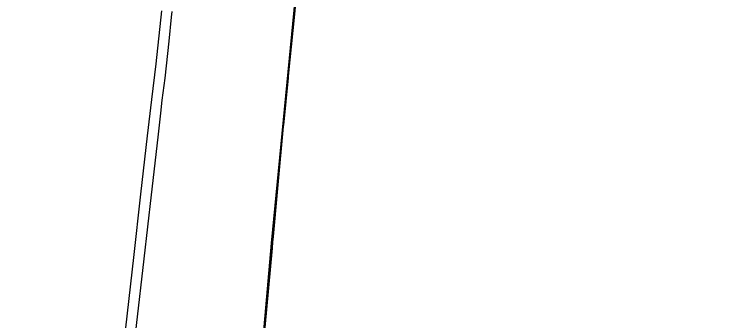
# Model space of a CAD drawing. Extents: x 0 to 34, y 0 to 22.
# Drawn here: x 5.8993 to 6.001, y 15.706 to 15.7495 of the extents above; entities that cross this region are included whole.
import ezdxf

# ---------------------------------------------------------------- set-up
doc = ezdxf.new("R2010")
doc.units = 0
for name, color, linetype in [('GM_X_Corporation', 7, 'Continuous'), ('GM_X_County', 7, 'Continuous'), ('GM_X_State_Route', 7, 'Continuous')]:
    doc.layers.add(name, color=color, linetype=linetype)

msp = doc.modelspace()

# ---------------------------------------------------------------- linework, layer by layer
at = {"layer": 'GM_X_Corporation'}
msp.add_lwpolyline([(5.9471804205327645, 15.840025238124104), (5.945149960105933, 15.81822605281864), (5.945145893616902, 15.818182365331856), (5.945080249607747, 15.817425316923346), (5.943968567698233, 15.804604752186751), (5.9426912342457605, 15.789873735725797), (5.9423146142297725, 15.785530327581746), (5.940991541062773, 15.77027182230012), (5.940981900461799, 15.770168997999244), (5.939094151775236, 15.750031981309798), (5.938997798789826, 15.749004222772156), (5.9381732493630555, 15.740673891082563), (5.938154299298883, 15.7404824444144), (5.937533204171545, 15.734207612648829), (5.937493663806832, 15.733808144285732), (5.937468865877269, 15.733555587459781), (5.936661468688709, 15.724771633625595), (5.936033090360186, 15.717935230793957), (5.935958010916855, 15.717118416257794), (5.935882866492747, 15.716300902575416), (5.9335757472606, 15.691200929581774)], dxfattribs=at)
at = {"layer": 'GM_X_County'}
for points in [[(6.3866363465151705, 15.646992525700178), (6.234638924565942, 15.661300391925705), (6.222991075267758, 15.662398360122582), (6.205680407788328, 15.664031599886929), (6.204747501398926, 15.664121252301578), (6.203003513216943, 15.66428578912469), (6.201742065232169, 15.664416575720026), (6.193030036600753, 15.665228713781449), (6.068689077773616, 15.676965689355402), (6.011145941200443, 15.683010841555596), (5.933465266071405, 15.6905226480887), (5.935810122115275, 15.717000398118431), (5.94103628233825, 15.771032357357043), (5.941395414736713, 15.77478506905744), (5.941476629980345, 15.77546958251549), (5.941600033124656, 15.776793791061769), (5.942146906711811, 15.783645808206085), (5.947758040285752, 15.844796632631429), (5.948614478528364, 15.861268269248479), (5.958060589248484, 15.966508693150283), (5.958190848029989, 15.9684008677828), (5.963377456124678, 16.02723393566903)], [(5.947758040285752, 15.844796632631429), (5.942146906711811, 15.783645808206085), (5.941600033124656, 15.776793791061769), (5.941476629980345, 15.77546958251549), (5.941395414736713, 15.77478506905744), (5.94103628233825, 15.771032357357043), (5.935810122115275, 15.717000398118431), (5.933465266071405, 15.6905226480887)]]:
    msp.add_lwpolyline(points, dxfattribs=at)
at = {"layer": 'GM_X_State_Route'}
for p, q in [((5.921614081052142, 15.749051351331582), (5.921705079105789, 15.749900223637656)), ((5.921250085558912, 15.745655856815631), (5.921614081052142, 15.749051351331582))]:
    msp.add_line(p, q, dxfattribs=at)
for points in [[(5.8992919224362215, 15.608577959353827), (5.902121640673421, 15.619159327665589), (5.904383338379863, 15.627717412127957), (5.905155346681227, 15.630654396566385), (5.905811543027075, 15.633683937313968), (5.90681511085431, 15.639644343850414), (5.908261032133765, 15.650250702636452), (5.908324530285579, 15.650716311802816), (5.908744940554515, 15.653843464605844), (5.9095267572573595, 15.659762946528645), (5.909945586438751, 15.66307166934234), (5.910036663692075, 15.663854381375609), (5.9109301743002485, 15.670527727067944), (5.911781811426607, 15.677187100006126), (5.9129405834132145, 15.685870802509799), (5.9136246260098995, 15.691273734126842), (5.914312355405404, 15.697193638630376), (5.915120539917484, 15.70494966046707), (5.916265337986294, 15.714959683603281), (5.917270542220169, 15.72393654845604), (5.91820592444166, 15.732215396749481), (5.918806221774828, 15.737367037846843), (5.919420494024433, 15.74246278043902), (5.920230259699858, 15.749973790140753)], [(5.92008199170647, 15.735439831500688), (5.920295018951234, 15.737307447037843), (5.9206858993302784, 15.740392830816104), (5.921250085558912, 15.745655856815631)], [(5.9156744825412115, 15.697116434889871), (5.916637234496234, 15.705281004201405), (5.917712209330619, 15.714760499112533), (5.918759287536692, 15.723835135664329), (5.919694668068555, 15.73204416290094), (5.92008199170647, 15.735439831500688)]]:
    msp.add_lwpolyline(points, dxfattribs=at)

doc.saveas('drawing.dxf')
